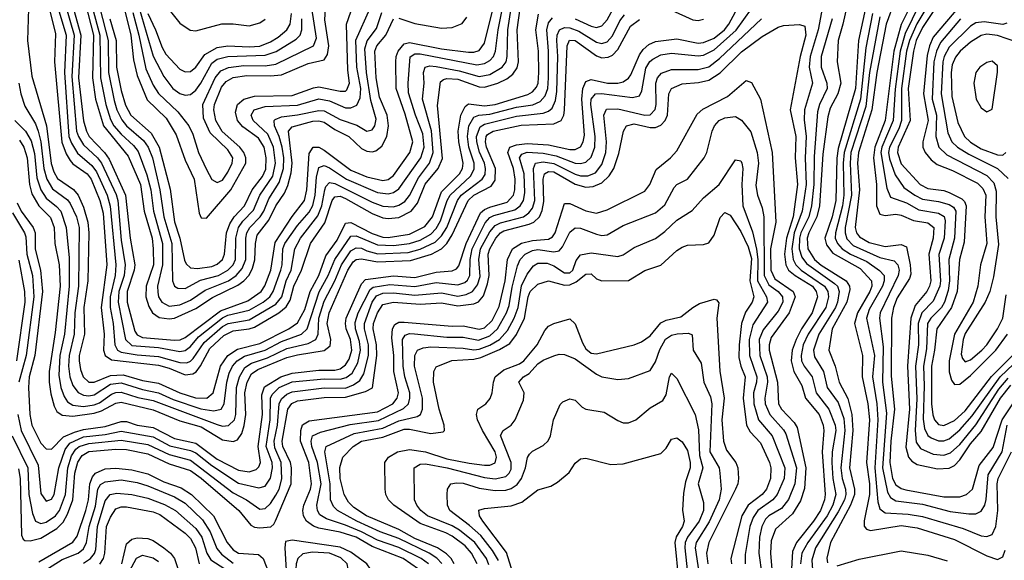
# Model space of a CAD drawing. Header units: inches. Extents: x 990535 to 1117859, y 769386 to 892122.
# Tile 766 of 1056: x 1072111 to 1075796, y 845284 to 847307. Entities that reach past the tile are written whole.
import ezdxf

# ---------------------------------------------------------------- set-up
doc = ezdxf.new("R2010")
doc.units = ezdxf.units.IN
doc.header["$MEASUREMENT"] = 0
doc.layers.add('B0874', color=7, linetype='Continuous')

msp = doc.modelspace()

# ---------------------------------------------------------------- linework, layer by layer
at = {"layer": 'B0874', "color": 5}
for points, elevation in [([(1075231.5, 847468.5), (1075192.1, 847290), (1075173.6, 847230), (1075170.9, 847150), (1075183.6, 847070), (1075172.9, 847030), (1075144.2, 846975.9), (1075135.9, 846944.1), (1075116.2, 846803.8), (1075104.7, 846610), (1075094.8, 846570), (1075063.8, 846510), (1075058.1, 846490), (1075060.6, 846450), (1075085, 846410), (1075110, 846388.3), (1075203.5, 846330), (1075216.1, 846310), (1075217.3, 846297.3), (1075206.2, 846250), (1075151.2, 846150), (1075138.9, 846070), (1075162.6, 846010), (1075177.8, 845950), (1075210, 845889.6), (1075225.7, 845830), (1075229.4, 845770), (1075216.7, 845630), (1075235.2, 845550), (1075235.4, 845530), (1075220.5, 845490), (1075145.7, 845350), (1075131.7, 845291.7), (1075134.2, 845274.2)], 3080), ([(1072146, 847430), (1072140.2, 847230), (1072156.2, 847096.2), (1072210.5, 846910), (1072228.5, 846768.5), (1072238.1, 846738.1), (1072252.8, 846712.8), (1072311.6, 846671.6), (1072330, 846650), (1072350, 846605.2), (1072365.9, 846550), (1072369.1, 846510), (1072366.3, 846330), (1072350.7, 846230), (1072352.7, 846130), (1072333.6, 846050), (1072332.7, 846030), (1072337.8, 845997.8), (1072348.9, 845970), (1072370, 845951.1), (1072390, 845950.1), (1072450, 845975.6), (1072497.6, 845977.6), (1072570, 845957.3), (1072630, 845946.2), (1072710, 845910.6), (1072768.6, 845891.4), (1072811.7, 845890), (1072834.6, 845910), (1072862.2, 846010), (1072890, 846050.3), (1072926.2, 846073.8), (1073010, 846095.8), (1073117.5, 846150), (1073150, 846173), (1073177.4, 846222.6), (1073197.7, 846290), (1073230, 846350), (1073257.1, 846422.9), (1073298.5, 846481.5), (1073330, 846545.2), (1073350, 846548.2), (1073430, 846506.5), (1073470, 846493.6), (1073490, 846491.9), (1073570, 846504.2), (1073627, 846533), (1073655.9, 846570), (1073690, 846662.6), (1073757, 846730), (1073767.7, 846750), (1073770.2, 846770), (1073754.1, 846850), (1073751.7, 846890), (1073762, 846950), (1073777.7, 846982.3), (1073790, 846992.2), (1073850, 846984.7), (1073890, 846990), (1074012.8, 847027.2), (1074030, 847037.3), (1074044.9, 847055.1), (1074051, 847070), (1074054, 847110), (1074052.7, 847190), (1074043, 847270), (1074052.4, 847327.6)], 3180), ([(1072101.5, 846621.5), (1072116.8, 846590), (1072161.3, 846530), (1072168.9, 846510), (1072168.9, 846448.9), (1072188.7, 846370), (1072196.4, 846290), (1072166.9, 846050), (1072146, 845970), (1072143.4, 845930), (1072148.9, 845830), (1072156.6, 845790), (1072190, 845722.6), (1072210, 845701.4), (1072230, 845699.3), (1072274.2, 845745.8), (1072316.3, 845763.7), (1072350, 845773.9), (1072430, 845784.7), (1072490, 845803.7), (1072510, 845802.8), (1072550, 845789.3), (1072610, 845780.2), (1072690, 845740.1), (1072770, 845721.7), (1072850, 845662.9), (1072930, 845621), (1072970, 845615.4), (1072995.8, 845624.2), (1073006.2, 845633.8), (1073012.5, 845650), (1073003.8, 845710), (1073019.4, 845830), (1073016.6, 845903.4), (1073027.4, 845932.7), (1073088.3, 845970), (1073130, 845984.2), (1073230, 845995.4), (1073290, 845995.6), (1073310, 846000.6), (1073330, 846014.8), (1073343.8, 846036.2), (1073353.8, 846070), (1073348.6, 846110), (1073332.6, 846150), (1073329.8, 846170), (1073333.1, 846190), (1073390, 846318.5), (1073404.8, 846335.2), (1073510, 846348.2), (1073590, 846342.6), (1073670, 846362.7), (1073730, 846366.9), (1073745.7, 846374.3), (1073754.3, 846385.7), (1073782.3, 846470), (1073836, 846584), (1073850, 846597.2), (1073870, 846606.2), (1073935.4, 846624.6), (1073959, 846650), (1073964.4, 846670), (1073965.4, 846710), (1073958.8, 846750), (1073938.1, 846810), (1073945.8, 846830), (1073970, 846839.1), (1074010, 846844.3), (1074090, 846839.5), (1074170, 846821.7), (1074190, 846821.9), (1074210, 846832), (1074220.1, 846850), (1074224.7, 846875.3), (1074214.6, 847010), (1074218.6, 847050), (1074230, 847076.5), (1074250, 847083.4), (1074310.4, 847069.6), (1074350, 847069.5), (1074370, 847075.2), (1074390, 847088.8), (1074398.7, 847101.3), (1074430, 847175.3), (1074443.7, 847196.3), (1074465.5, 847214.5), (1074490, 847225.3), (1074570, 847236.2), (1074650, 847219.7), (1074670, 847221.9), (1074710, 847238.5), (1074748.4, 847270), (1074765.3, 847290), (1074815.3, 847384.7)], 3080), ([(1072216.2, 847370), (1072245.1, 847254.9), (1072241.6, 847150), (1072268.9, 846848.9), (1072284.8, 846804.8), (1072299.7, 846779.7), (1072310, 846767.8), (1072362.9, 846730), (1072378.7, 846710), (1072410.9, 846630), (1072422.6, 846582.6), (1072436.5, 846390), (1072416, 846230), (1072427.3, 846130), (1072424.5, 846070), (1072430.4, 846050), (1072454.7, 846034.7), (1072630, 846013.8), (1072670, 846002.9), (1072730, 845978), (1072758.6, 845981.4), (1072771, 845989), (1072787.9, 846012.1), (1072822.9, 846077.1), (1072874.7, 846125.2), (1072910, 846142.1), (1072970, 846149.7), (1072990, 846156.9), (1073080.2, 846210), (1073108.1, 846231.9), (1073122.8, 846257.2), (1073136.5, 846310), (1073165.5, 846370), (1073199.4, 846470), (1073253.3, 846546.7), (1073280.6, 846630), (1073290, 846643.9), (1073310, 846646.3), (1073330, 846638.3), (1073430, 846581.4), (1073470, 846566.2), (1073490, 846563.2), (1073530, 846566.9), (1073575.7, 846590), (1073599.3, 846620.7), (1073628.8, 846691.2), (1073676.5, 846750), (1073692.7, 846787.3), (1073674.2, 846985.8), (1073685.8, 847074.2), (1073696.5, 847083.5), (1073710, 847086.9), (1073750, 847084.6), (1073830, 847056), (1073850, 847054.6), (1073899.9, 847070), (1073933.7, 847086.2), (1073956.7, 847103.3), (1073972.3, 847127.7), (1073977.1, 847150), (1073972.1, 847270), (1073983.8, 847350)], 3220), ([(1072280, 847370), (1072314, 847250), (1072305.9, 847094.1), (1072323.3, 846890), (1072330.2, 846870), (1072350, 846838.6), (1072402.1, 846790), (1072417.3, 846770), (1072472.4, 846652.4), (1072478.4, 846630), (1072490, 846481.7), (1072505.3, 846390), (1072501.4, 846350), (1072482.3, 846290), (1072479.7, 846250), (1072507.2, 846110), (1072530, 846087.7), (1072630, 846080.7), (1072710, 846065.9), (1072730, 846068.8), (1072750, 846084.1), (1072779.8, 846120.2), (1072870, 846191.7), (1072890, 846200.8), (1072970, 846220), (1073021.9, 846250), (1073046.5, 846270), (1073060, 846290), (1073088, 846370), (1073093.1, 846390), (1073095.8, 846450), (1073103.4, 846470), (1073150, 846536.4), (1073193.7, 846586.3), (1073208.1, 846611.9), (1073217.2, 846650), (1073222, 846718), (1073230, 846754.6), (1073250, 846762.1), (1073270, 846753.3), (1073334.5, 846710), (1073450, 846660.3), (1073490, 846655.2), (1073510, 846660.4), (1073530, 846674.4), (1073612.6, 846790), (1073625.2, 846830), (1073620.1, 846880.1), (1073591.6, 846950), (1073566.2, 847033.8), (1073564.5, 847070), (1073572.2, 847167.8), (1073590, 847179.6), (1073610, 847179), (1073822, 847138.1), (1073850, 847142.8), (1073870, 847154.3), (1073884.2, 847170), (1073891.8, 847190), (1073901.3, 847270), (1073917.3, 847350)], 3260), ([(1072306, 847370), (1072339.3, 847250), (1072330.8, 847090), (1072349.3, 846929.3), (1072360.2, 846890), (1072370.9, 846870), (1072428.1, 846810), (1072445, 846785), (1072507.1, 846650), (1072523.7, 846490), (1072541.5, 846390), (1072539.5, 846370), (1072513.2, 846290), (1072512.6, 846250), (1072541.9, 846141.9), (1072550, 846127.5), (1072570, 846117.9), (1072690, 846107.5), (1072710.8, 846109.2), (1072730, 846118.3), (1072862.2, 846217.8), (1072964.7, 846255.3), (1073013.9, 846290), (1073028.4, 846311.6), (1073050.3, 846370), (1073066.5, 846473.5), (1073130, 846570.1), (1073177.2, 846630), (1073185.7, 846670), (1073193.7, 846806.3), (1073209.5, 846830.5), (1073230, 846829.8), (1073250, 846819.5), (1073350, 846744.3), (1073410, 846719.2), (1073470, 846704.8), (1073490, 846709.2), (1073510, 846724.1), (1073571.4, 846810), (1073582.2, 846850), (1073553.9, 846953.9), (1073519.7, 847050), (1073518.8, 847150), (1073520.1, 847170), (1073527.7, 847190), (1073550, 847216.4), (1073570, 847221.8), (1073690, 847198.4), (1073790, 847185.6), (1073810, 847185.7), (1073830, 847192.3), (1073850, 847219.4), (1073882.9, 847350)], 3280), ([(1072355.4, 847370), (1072386.8, 847250), (1072383.7, 847090), (1072394.2, 847010), (1072424.3, 846910), (1072516.6, 846796.6), (1072563, 846690), (1072577.2, 846590), (1072606, 846490), (1072610.8, 846450), (1072611.8, 846390), (1072584.6, 846310), (1072582.8, 846270), (1072594.2, 846234.2), (1072607.7, 846210), (1072632.2, 846192.2), (1072670, 846187), (1072690, 846190), (1072770, 846225.8), (1072832, 846268), (1072926.8, 846313.2), (1072950.1, 846329.9), (1072969, 846351), (1072982.5, 846377.5), (1072991.2, 846408.8), (1072993.2, 846470), (1072999.4, 846500.6), (1073042.9, 846557.1), (1073070, 846610.4), (1073102, 846658), (1073113.8, 846686.2), (1073126.2, 846733.8), (1073130.1, 846769.9), (1073117.2, 846890), (1073130, 846906.9), (1073207.4, 846927.3), (1073230, 846928.8), (1073250, 846923.3), (1073290, 846896.1), (1073342.6, 846870), (1073390, 846825), (1073410, 846815), (1073430, 846812.7), (1073443.3, 846816.7), (1073465.8, 846834.3), (1073484.5, 846870), (1073491.5, 846910), (1073485.8, 846950), (1073457.8, 847017.7), (1073444.7, 847090), (1073439.6, 847190), (1073448, 847210), (1073480.7, 847250), (1073510, 847310)], 3320), ([(1072501.9, 847350), (1072526.8, 847250), (1072536.9, 847156.9), (1072550, 847097.9), (1072587.4, 847007.4), (1072658.8, 846938.8), (1072696.8, 846876.8), (1072730, 846781.5), (1072763.9, 846710), (1072782.8, 846582.8), (1072790, 846565.8), (1072810, 846564.3), (1072901.5, 846670), (1072957.4, 846770), (1072957.6, 846790), (1072950.2, 846810), (1072934.1, 846830), (1072868.4, 846888.4), (1072845, 846930), (1072837.8, 846970), (1072840, 846990), (1072865.5, 847054.5), (1072883.4, 847076.6), (1072910, 847090.7), (1072961.3, 847098.7), (1073050, 847096.7), (1073090, 847100.4), (1073190, 847143.2), (1073250, 847157.4), (1073263.1, 847176.9), (1073267.7, 847210), (1073252.8, 847307.2), (1073256.5, 847370)], 3420), ([(1075384.7, 847375.3), (1075353.6, 847290), (1075318.5, 847110), (1075300.3, 846970), (1075249.9, 846810), (1075246.6, 846770), (1075254, 846670), (1075237.4, 846530), (1075242.9, 846510), (1075254.1, 846494.1), (1075290, 846473.8), (1075350, 846458.8), (1075410, 846466.4), (1075430, 846456.9), (1075443.4, 846390), (1075445.6, 846354.4), (1075441.7, 846338.3), (1075394.4, 846265.6), (1075380.9, 846230), (1075374.2, 846190), (1075372.6, 845972.6), (1075385.5, 845850), (1075371.2, 845730), (1075367.1, 845650), (1075378.1, 845590), (1075390, 845566.1), (1075410, 845551.9), (1075427, 845547), (1075570, 845521.8), (1075630, 845521.5), (1075654.9, 845530), (1075676.4, 845550), (1075701.3, 845638.7), (1075753.8, 845706.3), (1075788, 845810), (1075830, 845873)], 3180), ([(1075459.3, 847390), (1075410.2, 847289.8), (1075382.7, 847190), (1075349.5, 846930.5), (1075311.4, 846830), (1075305.8, 846790), (1075317.7, 846690), (1075317.5, 846610), (1075330, 846579.9), (1075350, 846574.3), (1075390, 846578.9), (1075410, 846575.9), (1075456.1, 846556.1), (1075510, 846546.4), (1075532.5, 846530), (1075529.6, 846490), (1075514.1, 846430), (1075520.9, 846330), (1075516.4, 846310), (1075506.5, 846290), (1075462.5, 846237.5), (1075445.8, 846190), (1075434.1, 846010), (1075441.2, 845850), (1075427.5, 845707.5), (1075437.9, 845670), (1075450, 845654.2), (1075470, 845641.9), (1075546.1, 845626.1), (1075590, 845628.4), (1075610, 845638.8), (1075630, 845659.9), (1075670, 845720.1), (1075710, 845765.6), (1075781.8, 845890), (1075820.2, 845939.8)], 3220), ([(1075477.6, 847362.4), (1075424.9, 847255.1), (1075406.2, 847190), (1075387.1, 847047.1), (1075380.3, 846930), (1075337.5, 846830), (1075333.4, 846810), (1075356.9, 846676.9), (1075370, 846642.8), (1075430, 846621.3), (1075476, 846596), (1075550, 846583.7), (1075570.5, 846570.5), (1075574.2, 846554.2), (1075570.6, 846490), (1075551.1, 846428.9), (1075557.3, 846330), (1075554.7, 846310), (1075530, 846254.1), (1075487, 846210), (1075474, 846170), (1075475.3, 846090), (1075464.1, 846010), (1075468.3, 845888.3), (1075461.9, 845770), (1075466.4, 845726.4), (1075482.3, 845702.3), (1075530, 845680.8), (1075570, 845677.2), (1075594.1, 845685.9), (1075630, 845717.8), (1075690, 845791.1), (1075776, 845924), (1075810, 845965.4)], 3240), ([(1072092.9, 846930), (1072132.3, 846890), (1072153.4, 846853.4), (1072166, 846806), (1072175.1, 846715.1), (1072190, 846670), (1072210, 846639.3), (1072248.7, 846608.7), (1072264.1, 846590), (1072284.7, 846530), (1072295.7, 846415.7), (1072295.5, 846310), (1072278.1, 846130), (1072261.4, 846050), (1072256.6, 845976.6), (1072264.7, 845930), (1072276.9, 845896.9), (1072290, 845877.5), (1072310, 845864.6), (1072350, 845859.8), (1072390, 845865.5), (1072410, 845873.7), (1072454.7, 845905.3), (1072470, 845912), (1072490, 845912.8), (1072552.8, 845892.8), (1072610, 845881.7), (1072850, 845791.7), (1072870, 845785.9), (1072892.1, 845787.9), (1072914.3, 845810), (1072919.3, 845830), (1072922.2, 845930), (1072933.1, 845970), (1072954, 846006), (1072978, 846022), (1073038.6, 846041.4), (1073110, 846076.1), (1073190, 846095.4), (1073218.7, 846110), (1073228.2, 846130), (1073230.9, 846190), (1073250, 846253.8), (1073290.3, 846329.7), (1073315, 846390), (1073350, 846442.1), (1073370, 846453.7), (1073390, 846452), (1073410, 846441.8), (1073451.1, 846431.1), (1073564.1, 846435.9), (1073610, 846448), (1073665.5, 846474.5), (1073690, 846498.6), (1073709.8, 846530), (1073749.4, 846630), (1073762.7, 846650), (1073842.1, 846710), (1073852.3, 846727.7), (1073854.5, 846750), (1073849.8, 846770), (1073831.6, 846811.6), (1073822.2, 846850), (1073820.7, 846870), (1073833.7, 846906.3), (1073850, 846916.5), (1073970, 846946), (1074070, 846957.1), (1074090, 846964.5), (1074103.8, 846976.2), (1074115.7, 847004.3), (1074120.9, 847039.1), (1074125.2, 847170), (1074120.6, 847230), (1074122.1, 847250), (1074130.6, 847269.4), (1074150, 847277.7), (1074170, 847276.8), (1074203.9, 847263.9), (1074270, 847222.9), (1074290, 847218.6), (1074310, 847224.2), (1074330, 847246.5), (1074356.8, 847303.2), (1074374, 847326)], 3140), ([(1072103.2, 845830), (1072115.9, 845770), (1072179.4, 845639.4), (1072190, 845534.3), (1072210, 845504.8), (1072230, 845512.1), (1072239.2, 845530), (1072256.7, 845630), (1072281, 845699), (1072297.9, 845722.1), (1072350, 845746.4), (1072430, 845754.4), (1072490, 845767.4), (1072610, 845745.9), (1072672.5, 845712.5), (1072750, 845695.1), (1072770, 845685.5), (1072830, 845638), (1072930, 845572.5), (1073005.5, 845554.5), (1073030, 845560.6), (1073049.1, 845590.9), (1073057.1, 845630), (1073055.4, 845650), (1073033.3, 845710), (1073047.9, 845810), (1073049.4, 845890), (1073055.1, 845904.9), (1073081.7, 845930), (1073130, 845951.4), (1073250, 845963.4), (1073310, 845961.9), (1073332.1, 845967.9), (1073355.3, 845984.7), (1073376.5, 846023.5), (1073386.6, 846070), (1073382.8, 846102.8), (1073367.4, 846150), (1073366.6, 846173.5), (1073377.8, 846210), (1073422.4, 846297.6), (1073433.7, 846306.3), (1073496.6, 846316.6), (1073590, 846309), (1073670, 846323.2), (1073750, 846315), (1073776.6, 846323.4), (1073787.4, 846332.6), (1073796.1, 846350), (1073797.2, 846410), (1073804.6, 846450), (1073852.7, 846547.3), (1073870, 846566.9), (1073885.3, 846574.7), (1073964.3, 846595.7), (1073984.1, 846610), (1073996.6, 846630), (1074001.3, 846658.7), (1073998.6, 846730), (1073981.9, 846790), (1073990, 846804.4), (1074010, 846811.7), (1074070, 846808), (1074118.3, 846798.3), (1074190, 846770.8), (1074210, 846768.6), (1074230, 846773.9), (1074250, 846792.6), (1074263.7, 846830), (1074264.1, 846870), (1074248.6, 846990), (1074250.2, 847010), (1074265.4, 847030), (1074288.4, 847031.6), (1074404.2, 847015.8), (1074430, 847022.5), (1074438.7, 847041.2), (1074454.2, 847125.8), (1074469.1, 847150.9), (1074480, 847160), (1074510, 847175.6), (1074550, 847181.8), (1074650, 847171.8), (1074670, 847174.6), (1074710, 847194.3), (1074792.2, 847267.8), (1074850, 847348.1)], 3060), ([(1072253.1, 847353.1), (1072284.7, 847250), (1072278.3, 847110), (1072295, 846870), (1072304.6, 846844.6), (1072327.4, 846807.4), (1072381, 846761), (1072398.4, 846738.4), (1072438.1, 846650), (1072449.5, 846609.5), (1072470.5, 846389.5), (1072467.5, 846350), (1072449.3, 846270), (1072449.4, 846230), (1072460, 846170), (1072467, 846090), (1072477.3, 846070), (1072490, 846063.3), (1072550, 846052.7), (1072630, 846046.9), (1072710, 846024.3), (1072736.7, 846023.3), (1072750, 846028.5), (1072760.6, 846039.4), (1072800.7, 846099.3), (1072870, 846158.7), (1072890.5, 846170), (1072970, 846183.7), (1073070, 846243), (1073091.3, 846270), (1073108.6, 846330), (1073126.7, 846370), (1073140.6, 846450), (1073161.4, 846490), (1073226.9, 846573.1), (1073241.2, 846610), (1073252.3, 846670), (1073257.1, 846682.9), (1073270, 846697.3), (1073290, 846694.4), (1073430, 846624.7), (1073470, 846609.4), (1073510, 846607.2), (1073530, 846612.8), (1073552.7, 846627.3), (1073570, 846649.7), (1073604, 846716), (1073644.6, 846770), (1073658.4, 846810), (1073651.8, 846891.8), (1073618.6, 847010), (1073624.6, 847070), (1073622.7, 847110), (1073627.9, 847130), (1073645.9, 847134.1), (1073670, 847132.3), (1073755.8, 847115.8), (1073830, 847094.2), (1073870, 847102.2), (1073916.5, 847130), (1073931.2, 847150), (1073935.7, 847170), (1073938.1, 847270), (1073950.6, 847350)], 3240), ([(1072383.1, 847350), (1072411.1, 847250), (1072413.7, 847090), (1072433.3, 846990), (1072450, 846933.9), (1072463.2, 846910), (1072490, 846878.7), (1072536.6, 846836.6), (1072553.7, 846813.7), (1072586.8, 846726.8), (1072601, 846670), (1072611.4, 846590), (1072645.2, 846470), (1072644.6, 846390), (1072627.1, 846310), (1072627.3, 846287.3), (1072630.7, 846270), (1072642.5, 846250), (1072670, 846235.5), (1072710, 846240.6), (1072750, 846256.9), (1072805.5, 846294.5), (1072892.1, 846330), (1072921.5, 846350), (1072944, 846376), (1072957, 846410), (1072956.6, 846490), (1072961, 846510), (1072972.1, 846530), (1073010.9, 846569.1), (1073023.9, 846590), (1073043.2, 846636.8), (1073082.5, 846697.5), (1073098.7, 846750), (1073099.1, 846790), (1073093.1, 846830), (1073082.1, 846870), (1073063.9, 846910), (1073062.7, 846930), (1073066.3, 846933.7), (1073090, 846944), (1073150, 846950.9), (1073230, 846968), (1073250, 846965.6), (1073310, 846933.5), (1073373, 846913), (1073410, 846890.6), (1073430, 846894.5), (1073439.9, 846910), (1073444.9, 846935.1), (1073424.6, 847004.6), (1073408.6, 847110), (1073402.1, 847197.9), (1073411.7, 847228.3), (1073445.8, 847274.2), (1073466.3, 847333.7)], 3340), ([(1072410.6, 847350), (1072441.7, 847230), (1072442.9, 847110), (1072464.5, 847004.5), (1072474.5, 846970), (1072492.6, 846932.6), (1072510.4, 846910.4), (1072574.7, 846854.7), (1072591.4, 846830), (1072607.8, 846790), (1072635.4, 846670), (1072650.7, 846570), (1072679.8, 846470), (1072682.5, 846330), (1072689.8, 846309.8), (1072702.2, 846302.2), (1072730, 846301.6), (1072787.5, 846332.5), (1072854.6, 846350), (1072890, 846369.2), (1072910, 846390), (1072918.3, 846410), (1072919.1, 846490), (1072929.8, 846530), (1072946.2, 846553.8), (1072985.8, 846594.2), (1073009.6, 846650.4), (1073058.7, 846721.3), (1073068.6, 846770), (1073060.9, 846830), (1073039.1, 846879.1), (1072984.3, 846930), (1072976.6, 846950), (1072988.9, 846970), (1073030, 846982.1), (1073150, 846987.6), (1073230, 847010.9), (1073270, 847003.5), (1073330, 846977.9), (1073350, 846977.2), (1073372.5, 846987.4), (1073384.6, 847015.4), (1073387.2, 847050), (1073372.5, 847130), (1073369.2, 847230.8), (1073422, 847350)], 3360), ([(1072447.6, 847310), (1072471.2, 847230), (1072472.8, 847130), (1072490, 847042.1), (1072507.1, 846987.1), (1072527.2, 846950), (1072603.1, 846883.1), (1072633.1, 846830), (1072673.3, 846673.3), (1072690, 846550.1), (1072710.4, 846490), (1072727.3, 846407.3), (1072733.5, 846393.5), (1072750, 846378.9), (1072776.2, 846376.2), (1072830, 846384), (1072850, 846392.5), (1072869.9, 846410), (1072877.5, 846430), (1072885.3, 846510), (1072896.8, 846543.2), (1072913.7, 846570), (1072951.6, 846610), (1072980.7, 846670), (1073019.9, 846720.1), (1073032.3, 846747.7), (1073033.6, 846790), (1073025.5, 846830), (1073004.2, 846864.2), (1072946.2, 846906.2), (1072925.8, 846930), (1072918.4, 846961.6), (1072925.7, 846990), (1072949.8, 847010.2), (1072990, 847021.6), (1073130, 847023.5), (1073210, 847052.6), (1073230, 847055.6), (1073310, 847040.1), (1073330, 847040.1), (1073335.7, 847044.3), (1073345.7, 847070), (1073338.8, 847118.8), (1073334.1, 847290), (1073350, 847336.6)], 3380), ([(1072533.7, 847333.7), (1072556.9, 847250), (1072583.4, 847123.4), (1072610, 847061.9), (1072630, 847030.9), (1072702.1, 846962.1), (1072743.4, 846910), (1072758.5, 846878.5), (1072779.5, 846810), (1072810, 846746.3), (1072830, 846709.4), (1072850, 846697.3), (1072870, 846706.8), (1072890, 846737.1), (1072906.5, 846770), (1072908.7, 846790), (1072890, 846820.1), (1072823.3, 846883.3), (1072798.4, 846938.4), (1072796.2, 846990), (1072841.9, 847090), (1072863.9, 847116.1), (1072892.1, 847127.9), (1072950, 847135.9), (1073030, 847134.2), (1073070, 847140.3), (1073211, 847209), (1073221.7, 847238.3), (1073203.6, 847350)], 3440), ([(1072558, 847350), (1072610.7, 847170.7), (1072650, 847094.4), (1072684.2, 847050), (1072710, 847030.9), (1072730, 847024.4), (1072750, 847027.5), (1072770, 847043.7), (1072789.1, 847070), (1072830, 847144.5), (1072850, 847159.9), (1072890, 847169.4), (1073030, 847174), (1073071.2, 847188.8), (1073145.8, 847234.2), (1073160.5, 847250), (1073167, 847270), (1073166.8, 847310)], 3460), ([(1072590.9, 847330.9), (1072619.6, 847270), (1072643.4, 847203.4), (1072658, 847178), (1072710, 847122), (1072730, 847112), (1072750, 847112.9), (1072770, 847129.2), (1072803.3, 847176.7), (1072850, 847203.8), (1072890, 847210), (1072970, 847205.2), (1073010, 847207.8), (1073050, 847224), (1073078, 847242), (1073110.8, 847269.2), (1073123, 847290), (1073127.9, 847330)], 3480), ([(1072670, 847343.7), (1072710, 847294.2), (1072748.4, 847268.4), (1072770, 847266.2), (1072867.8, 847292.2), (1072910, 847291.9), (1072970, 847283.8), (1073010, 847295.3), (1073030.1, 847309.9)], 3520), ([(1074190, 847310.4), (1074250, 847283.6), (1074270, 847278.5), (1074290, 847284.2), (1074310, 847307.2), (1074332.3, 847347.7)], 3160), ([(1074550, 847343.3), (1074630, 847307.3), (1074650, 847304.9), (1074670, 847308.7)], 3120), ([(1075115.9, 847355.9), (1075099.3, 847270), (1075069.5, 847170), (1075065.8, 847130), (1075077.8, 847070), (1075047.9, 846970), (1075047.3, 846932.7), (1075054.6, 846870), (1075050.9, 846790), (1075054.5, 846690), (1075040, 846590), (1075009.7, 846509.7), (1075000.2, 846450), (1075005.5, 846410), (1075015.2, 846390), (1075035.8, 846370), (1075122.5, 846310), (1075135.5, 846290), (1075138.1, 846270), (1075127.4, 846230), (1075061.9, 846130), (1075043.7, 846090), (1075035.3, 846050), (1075037.4, 846030), (1075046.4, 846010), (1075077.3, 845970), (1075091.8, 845910), (1075139.7, 845850), (1075163.2, 845790), (1075165, 845770), (1075151.7, 845690), (1075150.7, 845650), (1075153.7, 845590), (1075165.4, 845530), (1075154.8, 845490), (1075133, 845450), (1075060, 845350), (1075038.3, 845310), (1075032.9, 845270)], 3040), ([(1075276.8, 847350), (1075250.5, 847230), (1075239.1, 847050), (1075174.7, 846825.3), (1075168.8, 846788.8), (1075165.5, 846630), (1075152.1, 846570), (1075124.8, 846490), (1075130, 846464.6), (1075154, 846434), (1075256.5, 846376.5), (1075299.5, 846330), (1075300.5, 846310), (1075292.9, 846290), (1075246.2, 846210), (1075234.9, 846170), (1075265.6, 846050), (1075263.9, 845970), (1075285, 845870), (1075291, 845810), (1075280.2, 845650), (1075291, 845570), (1075291, 845530), (1075271.2, 845431.2), (1075271.3, 845411.3), (1075280.6, 845400.6), (1075295.5, 845395.5), (1075410, 845414.3), (1075470, 845405.4), (1075610, 845361.3), (1075730, 845300.7), (1075770, 845286.9), (1075790, 845296.3), (1075798.6, 845321.4)], 3120), ([(1075302.1, 847330), (1075278, 847202), (1075257.3, 847010), (1075196.2, 846810), (1075192.8, 846770), (1075195.7, 846650), (1075189.8, 846610), (1075163.8, 846510), (1075163.5, 846490), (1075171.2, 846470), (1075189.4, 846449.4), (1075220.1, 846430), (1075281.7, 846401.7), (1075328.7, 846368.7), (1075346.9, 846350), (1075346.5, 846330), (1075339.7, 846310), (1075290, 846221.9), (1075280, 846190), (1075309.6, 846050), (1075302.9, 845970), (1075318.8, 845870), (1075322.9, 845810), (1075310.9, 845630), (1075323.1, 845503.1), (1075330, 845476.3), (1075350, 845460.9), (1075436.3, 845456.3), (1075490, 845447.2), (1075642.3, 845402.3), (1075710, 845375.1), (1075730, 845372.4), (1075750, 845380.4), (1075764.8, 845410), (1075771.8, 845470), (1075769.4, 845570), (1075772.8, 845590), (1075822.8, 845690)], 3140), ([(1075506.3, 847353.7), (1075468.5, 847291.5), (1075440.6, 847230), (1075430.3, 847190), (1075411, 847050), (1075411.6, 846930), (1075400.9, 846899.1), (1075365.7, 846830), (1075362.5, 846810), (1075365.9, 846785.9), (1075387.1, 846727.1), (1075419.8, 846679.8), (1075460.6, 846650), (1075490, 846635.4), (1075550, 846627.4), (1075590, 846616.1), (1075605.7, 846605.7), (1075614.4, 846590), (1075609.5, 846490), (1075588.3, 846410), (1075591.3, 846330), (1075586.1, 846293.9), (1075571.7, 846250), (1075560.3, 846230), (1075520.9, 846190), (1075508.5, 846170), (1075504.8, 846075.2), (1075493.4, 846010), (1075496.5, 845936.5), (1075492.4, 845812.4), (1075497.2, 845777.2), (1075510, 845751), (1075522.1, 845742.1), (1075550, 845731.5), (1075570, 845731.5), (1075590, 845738.4), (1075630, 845772.1), (1075676, 845824), (1075780.9, 845970), (1075830, 846017.3)], 3260), ([(1075530, 847337.4), (1075490, 847277.8), (1075466, 847230), (1075455.7, 847190), (1075436, 847050), (1075443.9, 846930), (1075398.8, 846830), (1075396.5, 846810), (1075410, 846767.5), (1075480.5, 846690), (1075510, 846675.4), (1075570, 846667.7), (1075590, 846660.8), (1075636.7, 846636.7), (1075647, 846627), (1075652.9, 846610), (1075645.9, 846474.1), (1075628.1, 846410), (1075619.4, 846290), (1075598.2, 846230), (1075543.2, 846150), (1075535.1, 846070), (1075523, 846010), (1075523.8, 845870), (1075528.2, 845828.2), (1075534.6, 845810), (1075550, 845792.5), (1075570, 845788.9), (1075610, 845807.6), (1075650, 845843.6), (1075748, 845972), (1075868.1, 846091.9)], 3280), ([(1075630, 847359.4), (1075530, 847241.5), (1075515.9, 847210), (1075506.8, 847173.2), (1075493.8, 847030), (1075510.8, 846930), (1075490.6, 846850), (1075491.5, 846830), (1075500.1, 846810), (1075522.6, 846782.6), (1075544.9, 846764.9), (1075602.6, 846742.6), (1075695.6, 846695.6), (1075715.9, 846675.9), (1075726.6, 846650), (1075722.5, 846570), (1075730.5, 846470), (1075707.2, 846390), (1075697.4, 846310), (1075679, 846250), (1075609.9, 846130), (1075589.5, 846030), (1075589.3, 845989.3), (1075598.5, 845958.5), (1075610, 845941.8), (1075630, 845943.3), (1075670, 845975.5), (1075763.7, 846070), (1075807.9, 846130)], 3320), ([(1072082, 845750), (1072141.6, 845630), (1072145.3, 845530), (1072158.8, 845458.8), (1072170.1, 845430.1), (1072190, 845421.8), (1072210, 845427), (1072244.5, 845450), (1072259.3, 845470), (1072281.9, 845530), (1072291, 845630), (1072304.7, 845675.3), (1072320.3, 845699.7), (1072333.2, 845710), (1072370, 845721.5), (1072490, 845733.5), (1072590, 845716.6), (1072670, 845679.5), (1072750, 845658.8), (1072910, 845535.9), (1072959.9, 845510), (1073010, 845474.5), (1073030, 845478.2), (1073050, 845496.5), (1073070, 845527.1), (1073081.5, 845550), (1073091.4, 845588.6), (1073089.5, 845650), (1073065.2, 845705.2), (1073062.6, 845730), (1073075.2, 845790), (1073082.3, 845870), (1073090, 845888.3), (1073110, 845905.5), (1073130, 845914.3), (1073250, 845929.2), (1073330, 845928.5), (1073359.8, 845940.2), (1073383.8, 845956.2), (1073398.7, 845981.3), (1073416.5, 846050), (1073416.5, 846090), (1073401, 846150), (1073400.8, 846170), (1073429.7, 846250), (1073446.6, 846273.4), (1073470, 846283.5), (1073510, 846284.3), (1073590, 846276.4), (1073690, 846284.6), (1073750, 846273), (1073781.9, 846278.1), (1073805.6, 846290), (1073824.7, 846315.3), (1073834, 846346), (1073829.6, 846410), (1073835.6, 846450), (1073870, 846513.5), (1073890, 846536.9), (1073910, 846547.2), (1073996.8, 846570), (1074016.2, 846583.8), (1074030, 846602.4), (1074038.2, 846630), (1074033.4, 846750), (1074040.8, 846770), (1074070, 846775.9), (1074110, 846769.4), (1074190, 846728.6), (1074210, 846722.6), (1074236.8, 846723.2), (1074265.5, 846734.5), (1074290, 846765.4), (1074304.8, 846810), (1074307.3, 846850), (1074296.6, 846950), (1074307, 846973), (1074350, 846973.2), (1074450, 846949.4), (1074470, 846950.8), (1074488.7, 846971.3), (1074492.5, 846990), (1074491.8, 847070), (1074497.4, 847090), (1074512.6, 847107.4), (1074550, 847120.8), (1074650, 847120.4), (1074690, 847131.1), (1074730, 847161.5), (1074887.5, 847310)], 3040), ([(1072106.6, 845626.6), (1072112.1, 845590), (1072117.9, 845377.9), (1072123.2, 845363.1), (1072130, 845357.5), (1072150, 845356.5), (1072190, 845366.2), (1072250, 845402.8), (1072273.6, 845426.4), (1072290, 845456.2), (1072309.7, 845510), (1072317.4, 845610), (1072328.7, 845651.3), (1072344.1, 845675.9), (1072370, 845690.8), (1072470, 845699.6), (1072510, 845698.4), (1072590, 845682.2), (1072670, 845644.3), (1072750, 845620.1), (1072790, 845591.5), (1072930.8, 845470), (1072975.5, 845415.5), (1072990, 845407.6), (1073010, 845405), (1073050.7, 845409.3), (1073061.5, 845418.5), (1073068, 845432), (1073126.9, 845570), (1073127.5, 845630), (1073123.8, 845650), (1073095.1, 845710), (1073092.6, 845730), (1073114.4, 845850), (1073129.3, 845870.7), (1073150, 845880.2), (1073250, 845893.6), (1073330, 845894), (1073404.9, 845915.1), (1073430.6, 845929.4), (1073447.9, 846050), (1073446.1, 846090), (1073433.9, 846150), (1073435.4, 846170), (1073450.2, 846209.8), (1073470, 846241.4), (1073510, 846249.7), (1073610, 846242.8), (1073690, 846247), (1073750, 846235.7), (1073810, 846244.1), (1073828.5, 846251.5), (1073846.2, 846273.8), (1073861.9, 846318.1), (1073867.7, 846350), (1073863.9, 846430), (1073870, 846450), (1073892.6, 846490), (1073909.9, 846510.1), (1073922.8, 846517.2), (1074017.6, 846542.4), (1074034.6, 846550), (1074055.8, 846570), (1074066.5, 846593.5), (1074073.1, 846626.9), (1074070, 846710), (1074075.5, 846730), (1074090, 846738.9), (1074110, 846737.3), (1074190, 846692.2), (1074230, 846680.5), (1074256.9, 846683.1), (1074290, 846696.6), (1074317.6, 846722.4), (1074333.9, 846750), (1074353.6, 846806.4), (1074371.3, 846890), (1074382.1, 846910), (1074410, 846917.1), (1074470, 846904.4), (1074490, 846904.4), (1074510, 846912.6), (1074526.6, 846930), (1074535.3, 846950), (1074539.8, 847030), (1074550.5, 847050), (1074590, 847066.9), (1074651.7, 847071.7), (1074690, 847081.5), (1074732, 847108), (1074812.5, 847187.5), (1074890, 847244.3), (1074950, 847279.4), (1074970, 847285.2), (1075030, 847289.2), (1075050, 847282.8), (1075053.1, 847250), (1075032, 847170), (1074994.9, 846970), (1075015.6, 846870), (1075012.6, 846790), (1075022, 846690), (1075005.9, 846570), (1074980.4, 846490), (1074973.1, 846430), (1074978.4, 846390), (1074988.7, 846370), (1075013, 846350), (1075078.4, 846310), (1075092.3, 846290), (1075096.2, 846270), (1075077.3, 846210), (1075036.3, 846150), (1075017.2, 846110), (1075002.6, 846070), (1074998.2, 846030), (1075008.2, 845990), (1075038.6, 845938.6), (1075051.8, 845890), (1075103.4, 845830), (1075117.7, 845790), (1075120.8, 845770), (1075114.8, 845690), (1075125.2, 845530), (1075123.1, 845510), (1075107.7, 845470), (1075081.6, 845430), (1075017.6, 845350), (1075003, 845317), (1074998.6, 845230)], 3020), ([(1072107.8, 847070), (1072114.6, 847030), (1072130, 846983.5), (1072170, 846917.4), (1072180.2, 846890), (1072190, 846850), (1072200.7, 846750), (1072211.8, 846710), (1072233.8, 846673.8), (1072290, 846632.7), (1072299.8, 846619.8), (1072322.9, 846570), (1072333.2, 846530), (1072330.9, 846310), (1072317.2, 846210), (1072314.6, 846130), (1072295.3, 846050), (1072293.2, 846010), (1072298.5, 845970), (1072310, 845938.5), (1072330, 845911.9), (1072350, 845901.3), (1072370, 845898.8), (1072390, 845902.8), (1072450, 845943.5), (1072490, 845948.5), (1072570, 845923.1), (1072630, 845910.8), (1072685.4, 845885.4), (1072789.2, 845850.8), (1072837.2, 845842.8), (1072864.4, 845850), (1072876.5, 845870), (1072886.2, 845950), (1072895.2, 845984.8), (1072907.5, 846010), (1072924.7, 846030), (1072952.5, 846047.5), (1073029.9, 846070), (1073090, 846102.2), (1073165.5, 846130), (1073186.1, 846150), (1073231.2, 846288.8), (1073265.9, 846350), (1073290.2, 846409.8), (1073350, 846497.6), (1073370, 846498.8), (1073450, 846464.1), (1073510, 846461.5), (1073570, 846469.7), (1073610, 846482.2), (1073650, 846504.5), (1073670, 846525.5), (1073685.8, 846554.2), (1073710.7, 846630), (1073721.7, 846650), (1073798.1, 846721.9), (1073812.2, 846747.8), (1073811.2, 846770), (1073792.3, 846830), (1073786.7, 846870), (1073792.2, 846910), (1073810, 846942.6), (1073829.5, 846950.5), (1073870, 846953.2), (1073970, 846980), (1074030.9, 846989.1), (1074059, 847001), (1074078.1, 847021.9), (1074087.4, 847050), (1074090.1, 847090), (1074090.5, 847190), (1074083.9, 847270), (1074090, 847295.9), (1074105.1, 847314.9)], 3160), ([(1072110, 846856.7), (1072126.3, 846830), (1072138.9, 846790), (1072146.9, 846690), (1072155.6, 846655.6), (1072182.7, 846610), (1072226.3, 846566.3), (1072239.8, 846530), (1072242.3, 846470), (1072258, 846390), (1072261.8, 846310), (1072243.5, 846136.5), (1072221.2, 845990), (1072221.1, 845950), (1072227.1, 845907.1), (1072240.1, 845860.1), (1072250, 845841.2), (1072270, 845826.5), (1072310, 845823.5), (1072390, 845834.4), (1072417.1, 845842.9), (1072470, 845872.2), (1072490, 845875.4), (1072610, 845846.8), (1072710, 845805.3), (1072790, 845783), (1072870, 845735.2), (1072910, 845728.3), (1072925.5, 845734.5), (1072941.8, 845758.2), (1072951.5, 845788.5), (1072957.3, 845830), (1072953.4, 845910), (1072962.2, 845950), (1072978.8, 845981.2), (1073002.5, 845997.5), (1073110, 846042.8), (1073150, 846053.3), (1073250.8, 846069.2), (1073272.9, 846087.1), (1073275.1, 846110), (1073261.2, 846170), (1073268.7, 846210), (1073339.2, 846370), (1073359.3, 846400.7), (1073370, 846409.8), (1073390, 846412.3), (1073450, 846400.9), (1073573.9, 846406.1), (1073651.9, 846430), (1073690, 846449.1), (1073710, 846470.1), (1073730, 846501.6), (1073788.9, 846631.1), (1073810, 846650.8), (1073875.9, 846684), (1073890, 846706.5), (1073891.5, 846750), (1073858.3, 846830), (1073854.7, 846850), (1073856.2, 846870), (1073862.1, 846877.9), (1073883, 846890), (1073987.6, 846912.4), (1074110, 846917.1), (1074137.3, 846930), (1074147.3, 846950), (1074150, 846968.5), (1074159.7, 847210), (1074168.7, 847231.3), (1074190, 847229.8), (1074270, 847172.1), (1074290, 847165), (1074313.4, 847166.6), (1074330, 847174.1), (1074350, 847195.3), (1074396.4, 847283.6), (1074430, 847307.5)], 3120), ([(1073530, 847312.5), (1073590, 847292.9), (1073690, 847275.3), (1073730, 847278), (1073766.4, 847293.6), (1073783.8, 847316.2)], 3320), ([(1075151.7, 847310), (1075110.6, 847170), (1075110.7, 847130), (1075132.1, 847070), (1075132.6, 847050), (1075104, 846990), (1075097.2, 846962.8), (1075084.8, 846795.2), (1075083.6, 846690), (1075074.9, 846610), (1075064.9, 846570), (1075034.8, 846510), (1075029.2, 846489.2), (1075028.6, 846450), (1075038.1, 846418.1), (1075055.2, 846395.2), (1075160.1, 846320.1), (1075171.1, 846310), (1075177.8, 846290), (1075172, 846250), (1075164.3, 846230), (1075101.4, 846130), (1075081.4, 846070), (1075085.2, 846045.2), (1075119.7, 845990), (1075132.7, 845930), (1075173.8, 845873.8), (1075195, 845815), (1075198.9, 845770), (1075184.4, 845630), (1075188.6, 845590), (1075201.6, 845550), (1075202.8, 845530), (1075197.4, 845510), (1075174.5, 845465.5), (1075089.8, 845330), (1075076, 845284), (1075079.9, 845230)], 3060), ([(1075330, 847318), (1075291, 847110), (1075277.2, 846982.8), (1075221.8, 846810), (1075218.5, 846770), (1075223.9, 846650), (1075200.2, 846530), (1075199.9, 846510), (1075206.9, 846486.9), (1075230, 846462), (1075330, 846417), (1075384.3, 846404.3), (1075397.7, 846390), (1075402.2, 846370), (1075398.7, 846350), (1075331.7, 846210), (1075328.6, 846190), (1075342.4, 846082.4), (1075339.8, 845950), (1075354.9, 845834.9), (1075339.5, 845630), (1075358.3, 845538.3), (1075370, 845518.4), (1075390, 845506.9), (1075490, 845494), (1075593.6, 845466.4), (1075662.9, 845457.1), (1075690, 845458.2), (1075710, 845467.9), (1075722.5, 845490), (1075728.2, 845511.8), (1075736, 845604), (1075787.8, 845690), (1075806.1, 845790)], 3160), ([(1075632, 847310), (1075557.7, 847222.3), (1075542.3, 847190), (1075532.8, 847150), (1075526.3, 847010), (1075541.6, 846950), (1075540.3, 846870), (1075550.4, 846830.5), (1075580.9, 846800.9), (1075730, 846724.5), (1075756.2, 846696.2), (1075765.9, 846665.9), (1075764.6, 846570), (1075774.2, 846465.8), (1075755.3, 846344.7), (1075741.5, 846290), (1075723.9, 846250), (1075650, 846132.3), (1075641.5, 846110), (1075634.9, 846054.9), (1075639.2, 846039.2), (1075650, 846026.6), (1075670, 846034.2), (1075712.5, 846070), (1075731, 846090), (1075770, 846150.1), (1075790.2, 846190), (1075802.8, 846277.2)], 3340), ([(1075805.2, 847294.8), (1075790, 847288.8), (1075721.1, 847298.9), (1075690, 847295.2), (1075670, 847283.2), (1075590, 847204.8), (1075571, 847170), (1075566.1, 847150), (1075560, 847030), (1075584.3, 846884.3), (1075599.4, 846850), (1075620.8, 846830), (1075663.5, 846803.5), (1075770.1, 846750), (1075810, 846712.6)], 3360), ([(1075843.1, 847223.1), (1075770, 847247.6), (1075730, 847252.8), (1075710, 847247.8), (1075670, 847223.4), (1075630.7, 847190), (1075612.8, 847167.2), (1075601.4, 847138.6), (1075597.2, 847110), (1075599.4, 847019.4), (1075622.1, 846922.1), (1075647.2, 846870), (1075669.4, 846849.4), (1075710, 846824.2), (1075770, 846801.9), (1075790, 846800.8), (1075801.8, 846810)], 3380), ([(1073603.9, 845250), (1073546.5, 845290), (1073430, 845335.4), (1073370, 845370.1), (1073310, 845389.4), (1073230, 845403.7), (1073210, 845411.5), (1073184.8, 845430), (1073173.3, 845450), (1073170.7, 845470), (1073173.8, 845490), (1073199, 845550), (1073203, 845570), (1073192.8, 845650), (1073162, 845730), (1073162.4, 845770), (1073169.2, 845790.8), (1073194.7, 845805.3), (1073450, 845839.7), (1073507.2, 845870), (1073524.1, 845890), (1073528.4, 845910), (1073510.7, 845990), (1073510.6, 846050), (1073503.2, 846116.8), (1073506.1, 846150), (1073514.2, 846165.8), (1073530, 846175.2), (1073550, 846175.1), (1073730, 846159.7), (1073770, 846161.4), (1073830, 846148.7), (1073850, 846154.1), (1073878.5, 846181.5), (1073905.7, 846234.3), (1073927.2, 846330), (1073936.8, 846410), (1073954.7, 846450), (1073989.1, 846470.9), (1074030, 846480.5), (1074090, 846486.4), (1074105, 846495), (1074114.9, 846510), (1074150, 846618.9), (1074170, 846619.2), (1074230, 846591.7), (1074270, 846583.5), (1074310, 846595.8), (1074450, 846665.1), (1074469.4, 846690), (1074493.5, 846746.5), (1074546, 846790), (1074570, 846816.3), (1074645.9, 846954.1), (1074667.5, 846972.5), (1074760.1, 847019.9), (1074830, 847079.4), (1074850, 847071.7), (1074883.1, 847010), (1074927, 846810), (1074941.1, 846550), (1074921.5, 846450), (1074921.8, 846370), (1074937, 846337), (1075005.6, 846290), (1075012.6, 846270), (1074990.9, 846210), (1074922.9, 846117.1), (1074915.9, 846090), (1074916.4, 846070), (1074946.5, 845950), (1074950.6, 845870), (1074962, 845850), (1075010, 845799.3), (1075021, 845781), (1075052.8, 845630), (1075048.1, 845551.9), (1075033.1, 845506.9), (1075002.7, 845457.3), (1074939.5, 845400.5), (1074923.4, 845356.6), (1074921.2, 845310), (1074930.4, 845190)], 2980), ([(1073640.9, 845270), (1073612.9, 845290), (1073530, 845332.1), (1073450, 845359.6), (1073390.5, 845390.5), (1073330, 845415.3), (1073258.7, 845438.7), (1073234.4, 845454.4), (1073224.9, 845470), (1073222.7, 845490), (1073238.9, 845570), (1073225.5, 845650), (1073204.5, 845710), (1073201.6, 845730), (1073206.4, 845750), (1073236.1, 845763.9), (1073348.2, 845791.8), (1073453.4, 845806.6), (1073547.8, 845852.2), (1073565.5, 845870), (1073571.5, 845890), (1073571, 845910), (1073552.8, 845970), (1073546, 846010), (1073543.9, 846110), (1073553.3, 846126.7), (1073570, 846132.5), (1073588.2, 846131.8), (1073710, 846119.3), (1073770, 846118.7), (1073827.7, 846107.7), (1073870, 846123.7), (1073899.2, 846150), (1073932.6, 846210), (1073942.5, 846237.4), (1073953.8, 846306.2), (1073974.2, 846385.8), (1073984.5, 846410), (1074002.2, 846430), (1074030, 846443.4), (1074050, 846446.7), (1074110, 846438.2), (1074130, 846442.3), (1074142.5, 846457.5), (1074170, 846512.1), (1074190, 846528.4), (1074210, 846527.1), (1074270, 846503.9), (1074290, 846499.7), (1074310, 846501.9), (1074370, 846536.6), (1074490, 846584), (1074525.1, 846614.9), (1074560.7, 846679.3), (1074570.8, 846690), (1074610, 846710.9), (1074672.5, 846790), (1074683, 846810), (1074702, 846890), (1074711.5, 846910), (1074729, 846930), (1074750, 846940.1), (1074790, 846944.4), (1074811.8, 846931.8), (1074847.6, 846887.6), (1074871.5, 846810), (1074876.1, 846770), (1074866.3, 846686.3), (1074871.9, 846650), (1074890, 846603.2), (1074896.5, 846570), (1074897.5, 846350), (1074915.2, 846315.2), (1074950.1, 846290), (1074965.6, 846270), (1074966.7, 846250), (1074950, 846216), (1074893, 846147), (1074878.5, 846110), (1074881, 846050), (1074908.5, 845970), (1074909.8, 845950), (1074899.6, 845890), (1074901.5, 845870), (1074918.4, 845830), (1074970, 845772), (1074977.7, 845757.7), (1075017.7, 845630), (1075011.5, 845570), (1074988.3, 845511.7), (1074962.1, 845477.9), (1074914.6, 845450), (1074902.6, 845437.4), (1074888, 845410), (1074880.2, 845370), (1074876.6, 845310), (1074888.5, 845230)], 2960), ([(1073691.3, 845271.3), (1073672.1, 845292.1), (1073643.7, 845310), (1073530, 845364.7), (1073459.3, 845390), (1073373.2, 845430), (1073300.8, 845470), (1073285, 845485), (1073274, 845510), (1073273.2, 845570), (1073252.2, 845690), (1073257.6, 845710), (1073362, 845758), (1073470, 845777.8), (1073530, 845806.2), (1073598.2, 845821.8), (1073610.8, 845829.2), (1073618.4, 845850), (1073617.9, 845890), (1073587.9, 846010), (1073589.7, 846050.3), (1073599.6, 846070), (1073620.6, 846079.4), (1073650, 846082.2), (1073770, 846077.4), (1073810, 846071.5), (1073830, 846073.9), (1073870.9, 846089.1), (1073906.2, 846110), (1073936.5, 846143.5), (1073961.5, 846190), (1073975.9, 846230), (1073989.3, 846310.7), (1074010, 846355.4), (1074033.9, 846386.1), (1074050, 846395.7), (1074084.6, 846395.4), (1074110, 846385.4), (1074150, 846360.2), (1074170, 846359.7), (1074181.6, 846370), (1074193.7, 846406.3), (1074210, 846427.4), (1074250, 846434.1), (1074350, 846420.7), (1074370, 846427.1), (1074410, 846454.8), (1074490, 846488), (1074525.8, 846514.2), (1074570, 846557.3), (1074627.2, 846592.8), (1074670, 846640.1), (1074729.1, 846690), (1074790, 846782.4), (1074810, 846778.6), (1074813.5, 846770), (1074817, 846750), (1074813.5, 846690), (1074816.9, 846610), (1074852.9, 846512.9), (1074868.8, 846448.8), (1074873, 846410), (1074872.1, 846330), (1074906.3, 846270), (1074909.2, 846250), (1074855.3, 846164.7), (1074841.4, 846110), (1074841.8, 846050), (1074869.6, 845970), (1074869, 845950), (1074857.8, 845910), (1074858.2, 845870), (1074875.5, 845810), (1074927.3, 845750), (1074975, 845630), (1074972.2, 845590), (1074946.3, 845530), (1074930.2, 845509.8), (1074873.2, 845470), (1074855.5, 845444.5), (1074843.4, 845410), (1074825.8, 845305.8), (1074826.2, 845270)], 2940), ([(1072084.3, 846584.3), (1072129.1, 846510), (1072134.2, 846494.2), (1072137.9, 846430), (1072158.4, 846350), (1072163.7, 846270), (1072135, 846050), (1072107.9, 845950)], 3060), ([(1073736.6, 845270), (1073725.8, 845290), (1073708.5, 845308.5), (1073674.5, 845330), (1073590, 845365.9), (1073530, 845398.4), (1073409.2, 845450), (1073361.6, 845481.6), (1073341.3, 845501.3), (1073325.1, 845530), (1073310.8, 845590), (1073308.7, 845631.3), (1073320.1, 845670), (1073358.7, 845710), (1073390.1, 845729.9), (1073470, 845745), (1073550, 845774.8), (1073570, 845775.2), (1073650, 845758.2), (1073695.6, 845764.4), (1073700.2, 845770), (1073699.3, 845790), (1073680.7, 845850), (1073659.4, 845950), (1073660.2, 845990), (1073670, 846007.5), (1073727.8, 846032.2), (1073810, 846037.2), (1073836.9, 846043.1), (1073907, 846073), (1073944.8, 846095.2), (1073970.8, 846129.2), (1074000.1, 846190), (1074013.6, 846270), (1074021.7, 846290), (1074050, 846317.6), (1074090, 846330.4), (1074150, 846313.1), (1074170, 846314.6), (1074193.8, 846326.2), (1074230, 846354.6), (1074250, 846355.7), (1074270, 846337), (1074290, 846329.5), (1074390, 846331.7), (1074450, 846368.5), (1074510, 846389), (1074570, 846443.5), (1074590, 846456), (1074610, 846462.9), (1074670, 846465.6), (1074690, 846472.1), (1074710, 846501.1), (1074733.1, 846566.9), (1074750, 846585.2), (1074770, 846575.2), (1074810, 846514.1), (1074836.8, 846456.8), (1074850, 846413.2), (1074844, 846330), (1074858.4, 846270), (1074851.9, 846250), (1074827.6, 846212.4), (1074812.2, 846170), (1074803.3, 846090), (1074802.8, 846042.8), (1074810, 846010.1), (1074826.6, 845970), (1074818.6, 845890), (1074831.3, 845790), (1074845.1, 845765.1), (1074883.9, 845723.9), (1074917.6, 845650), (1074922.6, 845630), (1074920.6, 845590), (1074906, 845550), (1074890.2, 845529.8), (1074837.7, 845490), (1074814, 845450), (1074772.8, 845290), (1074774.4, 845270)], 2920), ([(1072107.4, 846407.4), (1072129, 846290), (1072129.6, 846250), (1072098.8, 846030)], 3040), ([(1073822.8, 845270), (1073801.5, 845310), (1073777.5, 845337.5), (1073730, 845373.5), (1073706.2, 845386.2), (1073610, 845421.3), (1073510.8, 845490), (1073490.8, 845510), (1073481.4, 845530), (1073479.1, 845550), (1073478, 845650), (1073490.9, 845670), (1073524.2, 845690), (1073570, 845698.6), (1073630, 845689.7), (1073710, 845663.5), (1073792.6, 845647.4), (1073850, 845640.2), (1073870, 845640.4), (1073890, 845648), (1073895.2, 845670), (1073890, 845690), (1073842.7, 845770), (1073824.4, 845810), (1073820.3, 845830), (1073825.5, 845850), (1073854.8, 845870), (1073871.2, 845888.8), (1073879.6, 845910), (1073883.6, 845950), (1073890.8, 845970), (1073923, 845997), (1073981.2, 846018.8), (1073998.2, 846030), (1074047.3, 846090), (1074076, 846144), (1074090, 846160.4), (1074109.6, 846170.4), (1074170, 846188.1), (1074190, 846169.4), (1074217.4, 846097.4), (1074230, 846075.5), (1074250, 846059.6), (1074270, 846056.1), (1074410, 846090.8), (1074438.1, 846101.9), (1074470, 846124.4), (1074510, 846173), (1074530, 846182.9), (1074585.4, 846194.6), (1074629.6, 846230.4), (1074655.6, 846244.4), (1074710, 846261), (1074718.5, 846258.5), (1074727.7, 846247.7), (1074719.6, 846190), (1074731.2, 845991.2), (1074747.6, 845890), (1074738.9, 845810), (1074744.5, 845730), (1074756.2, 845696.2), (1074790.8, 845650), (1074798.1, 845630), (1074800.9, 845590), (1074798.8, 845570), (1074790.3, 845550), (1074689.6, 845350), (1074681.9, 845310), (1074686.3, 845270)], 2880), ([(1073866.8, 845266.8), (1073857.4, 845290), (1073814, 845350), (1073756.4, 845396.4), (1073730, 845412.3), (1073637.4, 845450), (1073612.3, 845470), (1073596.7, 845490), (1073588.3, 845510), (1073587.7, 845630), (1073610, 845643.8), (1073630, 845644.9), (1073710.2, 845629.8), (1073850, 845594), (1073890.8, 845589.2), (1073930, 845597.8), (1073943.3, 845610), (1073950, 845624.8), (1073950.4, 845650), (1073910, 845750.4), (1073920.3, 845770), (1073949.9, 845790.1), (1073965.6, 845810), (1073996.4, 845883.6), (1073998.6, 845910), (1073979, 845950), (1073996.8, 845970), (1074017.5, 845982.5), (1074050, 846019.4), (1074070, 846032.7), (1074110, 846048.6), (1074130, 846054.7), (1074150, 846053.6), (1074190, 846037.8), (1074270, 845980.5), (1074290, 845970.7), (1074350, 845961), (1074390, 845964.6), (1074470, 845994.8), (1074490, 846026.6), (1074506.6, 846073.4), (1074528.1, 846111.9), (1074550, 846126.7), (1074571.3, 846131.3), (1074613.5, 846133.5), (1074627.4, 846127.4), (1074631.7, 846070), (1074661.8, 846021.8), (1074671.4, 845950), (1074696.2, 845896.2), (1074700.9, 845870), (1074693.9, 845690), (1074728.8, 845630), (1074731.4, 845610), (1074736.7, 845550), (1074728.6, 845510), (1074691.9, 845428.1), (1074642.7, 845350), (1074639.4, 845330), (1074659.8, 845190)], 2860), ([(1073902.5, 845282.5), (1073880.4, 845320.4), (1073836.5, 845376.5), (1073794.3, 845414.3), (1073720.2, 845470), (1073712.3, 845490), (1073710.4, 845530), (1073712.1, 845550), (1073724.1, 845570), (1073745.8, 845574.3), (1073770, 845572), (1073830, 845553.8), (1073890, 845544.7), (1073930, 845546.8), (1073950, 845552.5), (1073972.3, 845567.7), (1073988.3, 845590), (1074004.3, 845630), (1074011.8, 845668.2), (1074019.4, 845680.6), (1074030, 845691.8), (1074070, 845713.8), (1074088.7, 845731.3), (1074097.3, 845750), (1074109, 845810), (1074133.3, 845866.7), (1074143.6, 845876.4), (1074170, 845887.8), (1074190, 845882.9), (1074216.5, 845856.5), (1074230, 845849.2), (1074297.7, 845837.7), (1074350, 845806.4), (1074370, 845798.8), (1074390, 845798.9), (1074416.9, 845810), (1074470, 845855), (1074517.5, 845882.5), (1074530, 845903.1), (1074543.2, 845970), (1074550, 845984.6), (1074570, 845964.2), (1074638.5, 845830), (1074652, 845772), (1074655.4, 845675.4), (1074668.2, 845630), (1074650.1, 845570), (1074670, 845499.5), (1074669.7, 845470), (1074654.2, 845430), (1074610.5, 845370), (1074601.6, 845350), (1074600.2, 845330), (1074615.4, 845190)], 2840), ([(1073956.3, 845236.3), (1073932.9, 845312.9), (1073843.8, 845430), (1073831.2, 845450), (1073828.9, 845471.1), (1073850, 845477.8), (1073950, 845488.2), (1073990, 845501.7), (1074050, 845547), (1074098.4, 845561.6), (1074124.2, 845575.8), (1074167.6, 845612.4), (1074190, 845647.2), (1074210, 845663.6), (1074230, 845665.4), (1074322.8, 845642.8), (1074370, 845645.3), (1074510, 845683.5), (1074530, 845704), (1074550, 845737.1), (1074570, 845742.7), (1074590, 845727), (1074610, 845695), (1074620.4, 845650), (1074619.9, 845630), (1074602.3, 845577.7), (1074595.1, 845535.1), (1074591.5, 845471.5), (1074597.8, 845430), (1074591.5, 845410), (1074568.4, 845371.6), (1074562.8, 845350), (1074576.4, 845210)], 2820), ([(1072182.5, 845277.5), (1072310, 845351.9), (1072326, 845374), (1072358.7, 845470), (1072368.7, 845510), (1072373.8, 845570), (1072383.5, 845596.5), (1072394.6, 845610), (1072430, 845625.7), (1072470, 845629.2), (1072530, 845622.7), (1072590, 845607.7), (1072650, 845577.6), (1072715, 845555), (1072753.7, 845530), (1072835.8, 845450), (1072887.1, 845350), (1072910, 845323.1), (1072930.2, 845310), (1073004.8, 845304.8), (1073021.9, 845290), (1073047.1, 845227.1)], 2980), ([(1072130, 845197.6), (1072270, 845286.2), (1072329.4, 845310.6), (1072350, 845326.8), (1072360.4, 845350), (1072370.6, 845410), (1072393.9, 845486.1), (1072403.5, 845550), (1072413.1, 845566.9), (1072430, 845577.6), (1072490, 845584.3), (1072550, 845574.7), (1072590, 845563), (1072690, 845521.1), (1072730, 845497.2), (1072795.3, 845435.3), (1072824.1, 845390), (1072848.1, 845328.1), (1072866.2, 845306.2), (1072910, 845272.7)], 2960), ([(1072350, 845273.5), (1072375.3, 845290), (1072390.5, 845309.5), (1072395.3, 845324.7), (1072402.5, 845410), (1072430, 845506.2), (1072449.4, 845530.6), (1072474.9, 845534.9), (1072530, 845530.5), (1072590, 845515.7), (1072653, 845493), (1072693.3, 845470), (1072770, 845402.5), (1072791.9, 845370), (1072810.7, 845310), (1072825.8, 845285.8), (1072910, 845232.4)], 2940), ([(1072410.9, 845269.1), (1072424.3, 845290), (1072429.6, 845310), (1072436.2, 845410), (1072450, 845444.9), (1072470, 845476.4), (1072490, 845483.7), (1072510, 845484), (1072610, 845465), (1072635.4, 845455.4), (1072730, 845385.6), (1072750, 845365.3), (1072768.4, 845330), (1072782.5, 845270)], 2920), ([(1072493, 845270), (1072510, 845345), (1072530, 845362.5), (1072550, 845367.2), (1072590, 845365.5), (1072610, 845357.6), (1072650.5, 845330), (1072675.2, 845310), (1072690.2, 845290.2), (1072710.3, 845230)], 2880), ([(1072504.4, 845210), (1072547.7, 845292.3), (1072570, 845303), (1072610, 845292.9), (1072630, 845279.1)], 2860), ([(1075170, 845263.3), (1075252.3, 845287.7), (1075410, 845319.7), (1075510, 845302.8), (1075581.7, 845281.7)], 3080)]:
    msp.add_lwpolyline(points, dxfattribs=dict(at, elevation=elevation))
for points, elevation in [([(1075750, 847152.1), (1075730, 847147.4), (1075704.9, 847130), (1075690, 847109.8), (1075681.4, 847070), (1075690.1, 847010), (1075710, 846977.9), (1075730, 846962.8), (1075750, 846972.9), (1075771, 847111), (1075770, 847135.1)], 3420), ([(1073130, 845358.6), (1073105.8, 845354.2), (1073102.7, 845330), (1073110, 845203.8), (1073120, 845140), (1073130, 845114), (1073150, 845087.5), (1073170, 845076.6), (1073190, 845087.2), (1073218.7, 845141.3), (1073240, 845160), (1073369.9, 845210), (1073409.9, 845230), (1073423.7, 845250), (1073409.9, 845270), (1073350, 845314.4), (1073310, 845332.7)], 3020), ([(1073206.4, 845313.6), (1073170, 845307.6), (1073151.8, 845290), (1073146, 845270), (1073143.3, 845230), (1073150, 845191.9), (1073170, 845170.1), (1073210, 845183.2), (1073287.2, 845210), (1073324, 845230), (1073340.3, 845250), (1073336.5, 845270), (1073313.3, 845293.3), (1073270, 845310)], 3040)]:
    msp.add_lwpolyline(points, close=True, dxfattribs=dict(at, elevation=elevation))

doc.saveas('drawing.dxf')
